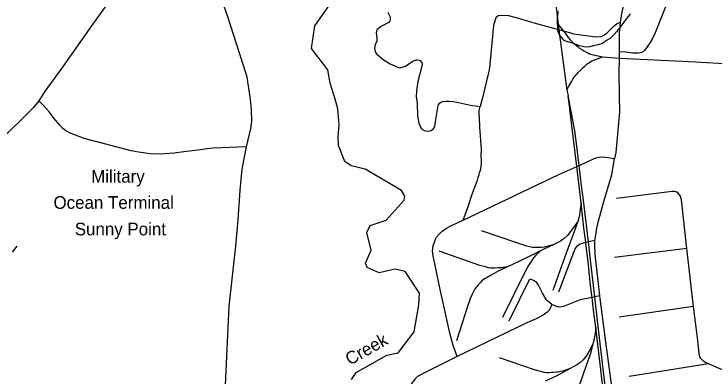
# Model space of a CAD drawing. Extents: x 2104537 to 2336408, y 34176 to 229611.
# Drawn here: x 2304991 to 2313290, y 89335 to 93635 of the extents above; entities that cross this region are included whole.
import ezdxf

# ---------------------------------------------------------------- set-up
doc = ezdxf.new("R2010")
doc.units = 0
for name, color, linetype in [('Exist Boundary Land Use Reservation Military US Department of Defense', 7, 'Continuous'), ('Exist Boundary Land Use Reservation Military US Department of Defense Label', 7, 'Continuous'), ('Exist Hydrographic Creek Single Shore', 7, 'Continuous'), ('Exist Hydrographic Misc Water Feature', 7, 'Continuous'), ('Exist Railroad Siding', 7, 'Continuous'), ('Exist Road Non-System Type 51', 7, 'Continuous'), ('Old_Level_32', 7, 'Continuous')]:
    doc.layers.add(name, color=color, linetype=linetype)

msp = doc.modelspace()

# ---------------------------------------------------------------- linework, layer by layer
at = {"layer": 'Exist Boundary Land Use Reservation Military US Department of Defense'}
msp.add_lwpolyline([(2312297.4, 93635.9), (2312275, 93610.6), (2312250.6, 93579.3), (2312223.2, 93540.3), (2312198.8, 93509), (2312168.6, 93466.5), (2312151.6, 93447.6), (2312138.9, 93429.9), (2312104.8, 93394.2), (2312059.5, 93346.8), (2312035.1, 93331.4), (2312001.9, 93310.5), (2311968.5, 93287.9), (2311918.2, 93269.3), (2311858.2, 93256.7), (2311819.4, 93248.1), (2311782.7, 93243.6), (2311747.4, 93247.1), (2311729.6, 93249), (2311694.1, 93257.3), (2311623.8, 93285), (2311595.3, 93292.1), (2311535.2, 93314.7), (2311515.9, 93317.8), (2311457.7, 93388.8), (2311444, 93420), (2311438.2, 93456.8), (2311436.8, 93492.8), (2311436, 93521.7), (2311435.1, 93578.9), (2311440.7, 93627), (2311446.4, 93665.4)], dxfattribs=at)
at = {"layer": 'Exist Hydrographic Creek Single Shore'}
for points in [[(2308991, 89304), (2309049.1, 89388.3), (2309413, 89593.1), (2309546.1, 89621.3), (2309735, 89871.6), (2309790.1, 90188.8), (2309797.1, 90330.2), (2309627.1, 90586.1), (2309510, 90611), (2309319.1, 90567.4), (2309177, 90630.7), (2309160, 90682.5), (2309225, 90839.3), (2309173.1, 91047.3), (2309213.1, 91131), (2309404, 91194.4), (2309618.1, 91429.2), (2309626.1, 91478.7), (2309584, 91546), (2309156.1, 91798.3), (2308989, 91837.7), (2308913.9, 91887.2), (2308837, 92077.8), (2308835, 92179.5), (2308847.5, 92321.7), (2308831.1, 92513), (2308797.1, 92627.6)], [(2305022.7, 90883.9), (2304970, 90814.8)]]:
    msp.add_lwpolyline(points, dxfattribs=at)
at = {"layer": 'Exist Hydrographic Misc Water Feature'}
msp.add_lwpolyline([(2308797.1, 92627.6), (2308739, 92815.7), (2308712, 92972.2), (2308518, 93227.1), (2308556.9, 93494.4), (2308729, 93737.6), (2308827, 93974.5), (2308758.1, 94165.3), (2308707, 94229), (2308696, 94464.9), (2308734.9, 94722.4), (2308900, 94922.5), (2309049.1, 94958), (2309184, 94851.7), (2309259, 94861.2), (2309341.1, 94969.5), (2309331, 95103.6), (2309254.9, 95245), (2309202, 95469.4), (2309209, 95584.5), (2309332, 95802.7), (2309363, 95977.9), (2309359.1, 96335.5)], dxfattribs=at)
at = {"layer": 'Exist Railroad Siding'}
msp.add_line((2311546.2, 92734.6), (2311562.8, 92671.9), dxfattribs=at)
for points in [[(2311212.9, 95512.5), (2311280.8, 94923.9), (2311443.7, 93512.7)], [(2311443.7, 93512.7), (2311504.2, 93433.6), (2311509, 93427.3), (2311536.7, 93391.3), (2311558.9, 93361.3), (2311586.8, 93329.3), (2311614.1, 93301.5), (2311641, 93276.6), (2311674.2, 93249.7), (2311696.9, 93232.5), (2311721.5, 93215.4), (2311748.1, 93198.8), (2311772.7, 93183.7), (2311793.1, 93174.3), (2311815.4, 93165.3), (2311847.3, 93155.4), (2311877.2, 93147.7), (2311917.2, 93139.8), (2311969.4, 93129.7)], [(2311443.7, 93512.7), (2311452.2, 93447.5), (2311546.2, 92734.6)], [(2311546.2, 92734.6), (2311568.7, 92779.5), (2311581.6, 92802), (2311604, 92840.9), (2311617.5, 92865.1), (2311634.3, 92888.1), (2311661.3, 92919.3), (2311681.5, 92941.5), (2311705.1, 92967), (2311739.9, 93000.2), (2311761, 93021.1), (2311788.4, 93044.1), (2311805.6, 93056.9), (2311837, 93076.2), (2311863.4, 93087.8), (2311896.1, 93100.6), (2311969.4, 93129.7)], [(2311969.4, 93129.7), (2312164.1, 93113.7), (2312253.3, 93106.4), (2313069.6, 93069.7), (2313883.5, 93023), (2314673.8, 92988.2), (2315135.8, 92974.9)], [(2311716, 91398.3), (2311664.1, 91829.8), (2311562.8, 92671.9)], [(2312223.9, 87204.5), (2312229.8, 87271.3), (2312226, 87307.2), (2312225.1, 87315.1), (2312171.4, 87778.7), (2312073.8, 88582.9), (2312049.9, 88802.4), (2312043.4, 88863), (2311916.4, 89935.2), (2311876.9, 90283.8), (2311830.9, 90689.6), (2311801.6, 90935.1), (2311738.8, 91460.6), (2311719.2, 91601.2), (2311690.2, 91841.7), (2311662.6, 92071.3), (2311641.1, 92250.3), (2311562.8, 92671.9)], [(2311716, 91398.3), (2311701.4, 91294), (2311694.1, 91247.8), (2311674.9, 91175.8)], [(2311889.8, 89920.3), (2311863.3, 90126.4), (2311845.2, 90277.3), (2311842.7, 90297.9), (2311820.4, 90457.5), (2311796.5, 90705.3), (2311771.3, 90912.7), (2311769.4, 90927.7), (2311748.3, 91102.5), (2311716, 91398.3)], [(2311674.9, 91175.8), (2311623.3, 91036.9), (2311575.1, 90909.9), (2311517.8, 90747.2), (2311380.2, 90358.1)], [(2311674.9, 91175.8), (2311614.3, 91088.7), (2311549.2, 91009.3), (2311514, 90977.1), (2311500.3, 90966.7), (2311468.7, 90945.1), (2311389.8, 90906.2)], [(2311389.8, 90906.2), (2311338.3, 90888.1), (2311304.5, 90880.2), (2311276.2, 90874.9), (2311242.5, 90870.6), (2311201.6, 90868.3), (2311172.4, 90867.8), (2311155.6, 90869.5), (2311141.8, 90871.2), (2311102.7, 90878.5), (2311085.5, 90882.4), (2311057.6, 90890.9), (2310962.9, 90920.6), (2310533.4, 91067.5)], [(2311389.8, 90906.2), (2311263.9, 90845.2), (2311232.6, 90830.1)], [(2310840.7, 90639.4), (2310771.2, 90629.5), (2310725.4, 90627), (2310691.3, 90624.4), (2310671.3, 90624.2), (2310645.4, 90624.9), (2310615.7, 90628), (2310579.2, 90638.7), (2310514.8, 90657.8), (2310032.3, 90825.5)], [(2311232.6, 90830.1), (2311178.9, 90778.8), (2311151.6, 90745.6), (2311091.1, 90656.5), (2311044.4, 90567.7), (2310781.7, 90038.8)], [(2311232.6, 90830.1), (2311089.3, 90760.5), (2310974.4, 90704.8), (2310840.7, 90639.4)], [(2310840.7, 90639.4), (2310731.8, 90589.2), (2310648.6, 90541.6), (2310599.2, 90513.1), (2310570, 90497.2), (2310539.4, 90474.6), (2310523.9, 90459.9), (2310494.9, 90428.9), (2310473.9, 90402.5), (2310461.5, 90385.9), (2310451.2, 90370.7), (2310437.4, 90346.6), (2310425.8, 90324.4), (2310414.4, 90298.4), (2310404.7, 90278), (2310395.3, 90249.7), (2310370.1, 90181.4), (2310236.9, 89764)], [(2311889.8, 89920.3), (2311876.1, 89826.6), (2311868.9, 89792.2), (2311851.9, 89723.9)], [(2312074.4, 88350.6), (2312027.3, 88738.6), (2312020.5, 88797.9), (2311999.1, 88986.3), (2311889.8, 89920.3)], [(2311851.9, 89723.9), (2311831.9, 89631.5), (2311825.6, 89615.5), (2311773.6, 89470.7), (2311698.8, 89253.8), (2311550.5, 88844.2)], [(2311851.9, 89723.9), (2311811.2, 89641.5), (2311795.2, 89613), (2311770.1, 89576.9), (2311738.7, 89540.2), (2311699.1, 89502.6), (2311665, 89478.6), (2311585.2, 89436.7)], [(2311585.2, 89436.7), (2311508.5, 89408.7), (2311456.8, 89397.8), (2311434.9, 89394.3), (2311414.7, 89391.3), (2311390.8, 89389), (2311362.7, 89386.6), (2311332.9, 89384.1), (2311304, 89385.6), (2311277.2, 89390.4), (2311248.8, 89396.5), (2311202.3, 89409.8), (2311162.4, 89421.4), (2310745.4, 89560.5)], [(2311585.2, 89436.7), (2311425.6, 89347.4), (2311286.9, 89285.1)]]:
    msp.add_lwpolyline(points, dxfattribs=at)
at = {"layer": 'Exist Road Non-System Type 51'}
for p, q in [((2311504.2, 93433.6), (2311452.2, 93447.5)), ((2312165.1, 93187.3), (2312164.1, 93113.7)), ((2311664.1, 91829.8), (2311690.2, 91841.7)), ((2311879.3, 90951.8), (2311801.6, 90935.1)), ((2312968.7, 90858.2), (2312112.4, 90750.6)), ((2313048.1, 90168.8), (2312968.7, 90858.2)), ((2311938.6, 90296.4), (2311876.9, 90283.8)), ((2311876.9, 90283.8), (2311845.2, 90277.3)), ((2313048.1, 90168.8), (2312167.8, 90044.5)), ((2313223.4, 89493), (2312285, 89342.8)), ((2314671.1, 88852.6), (2313223.4, 89493))]:
    msp.add_line(p, q, dxfattribs=at)
for points in [[(2306705, 94612.8), (2306450.2, 94249.6), (2305908.9, 93495.8), (2305572.6, 93016.5), (2305361.6, 92723.6), (2305285.9, 92604.8)], [(2306705, 94612.8), (2306864.7, 94651.3), (2306964.6, 94679.5), (2306979.5, 94676.2), (2306986.7, 94669.9), (2307008.8, 94634), (2307411.7, 93871), (2307475, 93738.6), (2307518.8, 93617.3), (2307743.3, 92917.9), (2307755.5, 92866.2), (2307757.5, 92831.8), (2307778.3, 92707.3), (2307789.2, 92622), (2307803.6, 92504.1), (2307807.5, 92362.5), (2307793.8, 92278.2), (2307744.2, 92062)], [(2312516.3, 94452.9), (2312389.3, 94218.2), (2312331.8, 94087.9), (2312276.4, 93952.5), (2312244.5, 93853.7), (2312220.9, 93768.1), (2312193.3, 93636.1), (2312177.6, 93535.4)], [(2312760.5, 93835.3), (2312594.1, 93411), (2312558.5, 93338.7), (2312532.6, 93296.6), (2312469.5, 93206.5), (2312456.6, 93194.2), (2312430.6, 93178.7), (2312394.2, 93170.7), (2312326.8, 93171.7), (2312243, 93183.5), (2312165.1, 93187.3)], [(2309422.8, 93657.9), (2309445, 93610.2), (2309449.2, 93587.4), (2309449.1, 93564), (2309443.2, 93548.1), (2309435.1, 93535.9), (2309349.2, 93491.5), (2309297.6, 93453.4), (2309287.7, 93437.6), (2309285.9, 93409.3), (2309294.1, 93357.7), (2309293.8, 93323.6), (2309291.6, 93313.3), (2309272.3, 93269.2), (2309266.4, 93229.3), (2309268.3, 93205.4), (2309272.4, 93193.4), (2309278.4, 93181.2), (2309294.6, 93161.5), (2309366.8, 93095.7), (2309409.6, 93067.2), (2309448.9, 93043.8), (2309547.8, 92999.8), (2309557.1, 92998.2), (2309579.3, 93000.4), (2309631.1, 93018.5), (2309711.1, 93070.9), (2309758.9, 93091.2), (2309769, 93092.9), (2309793.1, 93088.9), (2309805.1, 93083.1), (2309818.8, 93069.2), (2309825.9, 93055.7), (2309829, 93043.1), (2309828.5, 93031.6)], [(2311452.2, 93447.5), (2311203.4, 93514), (2310989.2, 93577.1), (2310859.1, 93612.7), (2310772.9, 93618.5), (2310731.1, 93612.3), (2310705.2, 93588.3), (2310695.2, 93566.2), (2310677.5, 93500.2), (2310627.3, 92998), (2310609.8, 92901.8), (2310594, 92843.8), (2310551.4, 92659.2), (2310519, 92540.9)], [(2312177.6, 93535.4), (2312140.5, 93518.1), (2312111.9, 93495), (2312084, 93471), (2312010, 93398.8), (2311992.2, 93384.6), (2311948.3, 93366.5), (2311888.1, 93360.5), (2311630, 93397.6), (2311579.8, 93413.3), (2311504.2, 93433.6)], [(2312177.6, 93535.4), (2312164.2, 93409.5), (2312165.1, 93187.3)], [(2309829, 93043.1), (2309828.5, 93031.6)], [(2312164.1, 93113.7), (2312161.8, 92929.2), (2312167.3, 92672.8), (2312170.2, 92474.3), (2312137.1, 92124.1), (2312131.5, 92039.6), (2312125.8, 91993.7), (2312110.4, 91925.5)], [(2309828.5, 93031.6), (2309777.8, 92834.9), (2309762.4, 92726.3), (2309760.6, 92655.6), (2309772.2, 92578.7), (2309776.4, 92428.6), (2309788.8, 92340.8), (2309812.9, 92286.9), (2309824.7, 92271), (2309852.9, 92255), (2309868.8, 92251), (2309908.9, 92249), (2309936.8, 92257), (2309962.9, 92277.1), (2309976.6, 92296), (2309980.8, 92307.3), (2309990.7, 92387.4), (2310019, 92553), (2310022.3, 92561.3), (2310036.3, 92579.3), (2310052.3, 92591.4), (2310070.1, 92597.3), (2310114.2, 92603.3), (2310146.6, 92603.6), (2310202.3, 92597.6), (2310260.2, 92587.8), (2310401.8, 92557.2), (2310519, 92540.9)], [(2305285.9, 92604.8), (2305218.3, 92522), (2304806.8, 92119.5)], [(2307744.2, 92062), (2307350.7, 92046.1), (2307280, 92039.1), (2307201.1, 92026.5), (2307003.8, 92002.6), (2306891.9, 91986), (2306724, 91973.9), (2306604, 91979.6), (2306465.7, 91999.1), (2306381.7, 92015.2), (2305822.3, 92161.5), (2305650, 92227.9), (2305620.8, 92243.2), (2305606.7, 92251.1), (2305570.2, 92279.2), (2305536.6, 92315), (2305464.6, 92400.8), (2305411.6, 92471.2), (2305330.2, 92564.5), (2305285.9, 92604.8)], [(2310316.8, 91193.2), (2310371.9, 91344), (2310428.6, 91512.3), (2310487.5, 91666.9), (2310493.2, 91697), (2310504.9, 91732.9), (2310508.7, 91752.8), (2310524.3, 91799), (2310531.9, 91863), (2310533.8, 91907), (2310531.4, 91950.9), (2310532.8, 92033), (2310514.6, 92294.9), (2310514.6, 92334.9), (2310509.9, 92370.8), (2310507.2, 92490.8), (2310519, 92540.9)], [(2307744.2, 92062), (2307692.7, 91796.1), (2307678.7, 91676), (2307666.9, 91550.2), (2307643.8, 91196.1), (2307618.2, 90886), (2307536.7, 90174.2), (2307484.8, 89067.1)], [(2311690.2, 91841.7), (2311888, 91932.2), (2311948.2, 91944.4), (2312002.2, 91940.9), (2312110.4, 91925.5)], [(2311879.3, 90951.8), (2311893, 91038), (2311896.4, 91075.9), (2311918.1, 91168.3), (2311993.9, 91442.7), (2312078, 91730.9), (2312110.4, 91925.5)], [(2310316.8, 91193.2), (2311451.4, 91732.5), (2311664.1, 91829.8)], [(2312968.7, 90858.2), (2312906.6, 91434.4), (2312898.6, 91462.3), (2312891.5, 91477.4), (2312863.5, 91512.1), (2312849.6, 91524), (2312826.3, 91531.6), (2312792.5, 91531.3), (2312133.4, 91450.5)], [(2310246.9, 89576.6), (2310197.7, 89708.6), (2310163, 89838.2), (2310040.8, 90391.3), (2309959.9, 90770.5), (2309953.3, 90830.6), (2309961.1, 90890.7), (2309978.6, 90944.8), (2309992.5, 90976.9), (2310002, 90992.7), (2310030, 91025.3), (2310067.6, 91061.6), (2310117.3, 91100), (2310177.1, 91130.5), (2310316.8, 91193.2)], [(2311769.4, 90927.7), (2311701.8, 90910.3), (2311661.9, 90881.8), (2311652.2, 90870), (2311644.1, 90857.8), (2311624.3, 90809.8), (2311446, 90338.4)], [(2311801.6, 90935.1), (2311781.7, 90930.9), (2311769.4, 90927.7)], [(2311938.6, 90296.4), (2311880.7, 90791.7), (2311875.8, 90907.7), (2311879.3, 90951.8)], [(2311368.9, 90195.8), (2311314.7, 90237.4), (2311304.4, 90249.4), (2311257.6, 90329), (2311213.2, 90416.5), (2311188.4, 90454.2), (2311150.6, 90480), (2311114.5, 90495.6), (2311105.2, 90491), (2311100.5, 90485.6), (2310856.2, 89997.8)], [(2312135.8, 88815.8), (2312008.5, 89746.8), (2311938.6, 90296.4)], [(2311845.2, 90277.3), (2311704.5, 90248.5), (2311505.2, 90168.7), (2311483, 90164.6), (2311449.2, 90164.2), (2311417, 90174.1), (2311368.9, 90195.8)], [(2311368.9, 90195.8), (2311341.2, 90131.4), (2311333.4, 90121.3), (2311313.5, 90101.4), (2311264, 90066.7), (2311182.7, 90024.1), (2311072.3, 89975.4), (2310246.9, 89576.6)], [(2313223.4, 89493), (2313181.3, 89511.1), (2313171.5, 89518.9), (2313140.9, 89545.3), (2313133.3, 89554.1), (2313123, 89574.7), (2313114.9, 89612.8), (2313094.7, 89800.7), (2313048.1, 90168.8)], [(2310246.9, 89576.6), (2309896.3, 89404), (2309776.4, 89339.2), (2309746.6, 89312.7), (2309724.8, 89282.7), (2309714.9, 89274.7), (2309694.9, 89240.5), (2309679.6, 89206.4), (2309675.7, 89188.2), (2309666, 89126.1), (2309668.1, 89106.2), (2309935.8, 87850.2)]]:
    msp.add_lwpolyline(points, dxfattribs=at)

# ---------------------------------------------------------------- texts
at = {"layer": 'Exist Boundary Land Use Reservation Military US Department of Defense Label'}
for s, p in [('Military ', (2305905.7, 91636.8)), ('Ocean Terminal', (2305459.1, 91327.4)), ('Sunny Point', (2305711.4, 91013.1))]:
    msp.add_text(s, height=150, dxfattribs=at).set_placement(p)
at = {"layer": 'Old_Level_32'}
msp.add_text('Creek', height=150, rotation=29.36086, dxfattribs=at).set_placement((2308973, 89468.6))

doc.saveas('drawing.dxf')
